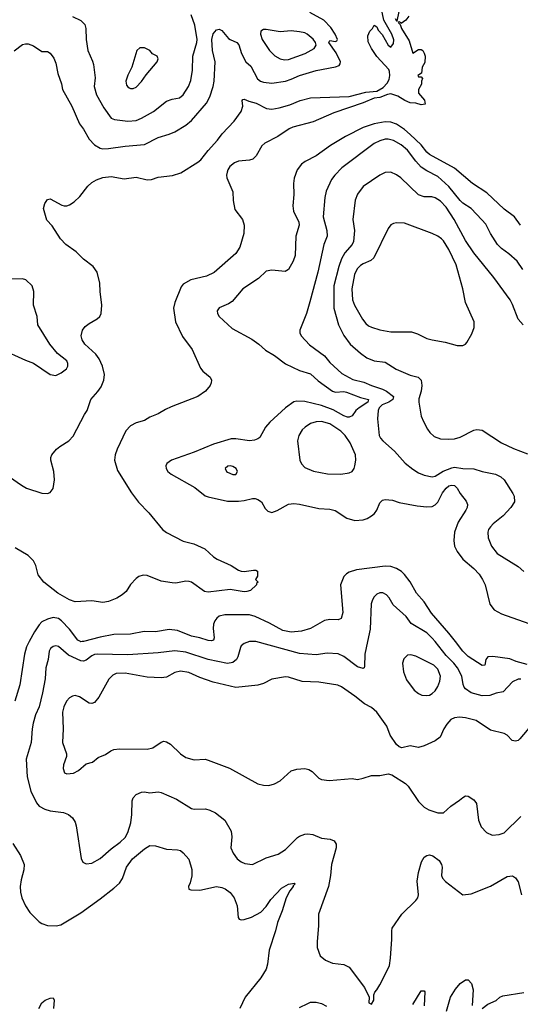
# Model space of a CAD drawing. Header units: inches. Extents: x 1173000 to 1307049, y 522583 to 678455.
# Tile 502 of 617: x 1241349 to 1244965, y 637379 to 644494. Entities that reach past the tile are written whole.
import ezdxf

# ---------------------------------------------------------------- set-up
doc = ezdxf.new("R2010")
doc.units = ezdxf.units.IN
doc.header["$MEASUREMENT"] = 0
doc.layers.add('B2643', color=7, linetype='Continuous')
doc.layers.add('B2644', color=7, linetype='Continuous')

msp = doc.modelspace()

# ---------------------------------------------------------------- linework, layer by layer
at = {"layer": 'B2643', "color": 5}
for points, elevation in [([(1241418.5, 640000), (1241398.2, 639961.8), (1241383.3, 639910), (1241351.1, 639688.9), (1241314.2, 639570)], 920), ([(1243008.6, 640000), (1242970, 639987.3), (1242950, 639969.5), (1242943.5, 639956.5), (1242925.4, 639890), (1242915.8, 639870), (1242888.2, 639850), (1242850, 639842.4), (1242710, 639869.9), (1242550, 639924.1), (1242470, 639934.5), (1242350, 639918.5), (1242130, 639905.6), (1241909.6, 639910.5), (1241890, 639907.7), (1241870, 639897.5), (1241830, 639866.3), (1241810, 639859.4), (1241790, 639860.2), (1241702.1, 639902.1), (1241630, 639964.2), (1241610, 639969.6), (1241590, 639965.1), (1241570.6, 639950), (1241563.1, 639930), (1241554.6, 639870), (1241538.6, 639810), (1241532.8, 639730), (1241515, 639630), (1241490.2, 639530), (1241463.2, 639470), (1241446, 639410), (1241438.6, 639370), (1241432.4, 639270), (1241394.9, 639150), (1241403.4, 639023.4), (1241430, 638920.7), (1241470, 638835.5), (1241490.2, 638810.2), (1241530, 638788.9), (1241570, 638778.3), (1241664.8, 638764.8), (1241702.8, 638750), (1241730, 638727.3), (1241750, 638696), (1241757.1, 638670), (1241792.3, 638432.3), (1241806.4, 638406.4), (1241830, 638394), (1241870, 638400.4), (1241930, 638432), (1242010, 638503.1), (1242075.1, 638550), (1242110, 638584.9), (1242130, 638622), (1242150.9, 638690), (1242158.5, 638750), (1242161.3, 638850), (1242168.5, 638871.5), (1242190, 638894.4), (1242230, 638912), (1242250, 638915.3), (1242290, 638907.2), (1242350, 638914), (1242370, 638908.7), (1242481.6, 638861.6), (1242590, 638793.7), (1242610, 638788.9), (1242691.8, 638791.8), (1242723.4, 638783.4), (1242763.8, 638763.8), (1242830, 638711), (1242878, 638630), (1242881.6, 638590), (1242875.5, 638510), (1242890.4, 638470.4), (1242920.7, 638430), (1242950, 638408), (1242976.1, 638396.1), (1243030, 638390.4), (1243130, 638437), (1243215.6, 638464.4), (1243270, 638497.1), (1243354.9, 638585.1), (1243370, 638594.9), (1243410, 638609.1), (1243430, 638612.4), (1243467.6, 638607.6), (1243530, 638580.8), (1243592.7, 638572.8), (1243620.6, 638560.6), (1243635.9, 638535.9), (1243636.5, 638510), (1243601.8, 638390), (1243595, 638310), (1243579.1, 638230), (1243507.6, 638030), (1243507.7, 637950), (1243497.1, 637830), (1243498, 637790), (1243519.1, 637730), (1243557.3, 637697.3), (1243610, 637677.1), (1243690, 637667), (1243730, 637648.4), (1243839.9, 637499.9), (1243874, 637430), (1243872, 637390), (1243890, 637381), (1243908, 637410), (1243907.3, 637447.3), (1243913.6, 637466.4), (1243930, 637484.7), (1243950, 637521), (1244002, 637618), (1244019.5, 637660.5), (1244027.4, 637712.6), (1244037.2, 637850), (1244036.4, 637910), (1244041, 637930), (1244109.7, 638030), (1244211.2, 638130), (1244225.4, 638150), (1244231, 638170), (1244221.6, 638270), (1244230, 638331), (1244252.8, 638410), (1244270, 638441.6), (1244290, 638455.3), (1244310, 638458.7), (1244332.9, 638452.9), (1244378.8, 638418.8), (1244397.3, 638390), (1244400.5, 638370), (1244395.8, 638310), (1244404.4, 638290), (1244426, 638266), (1244550, 638170.8), (1244610, 638177.3), (1244750, 638232.8), (1244870, 638303.1), (1244910, 638307.7), (1244930, 638294), (1244950, 638264.7), (1244974.4, 638170)], 940), ([(1241799.9, 640000), (1241790, 639999.4), (1241789, 640000)], 920), ([(1243860.9, 640000), (1243841.6, 639910), (1243839.9, 639820.1), (1243837.3, 639810), (1243830, 639806), (1243790, 639816.8), (1243690, 639892.1), (1243650, 639912), (1243570, 639917.2), (1243490, 639904.5), (1243370, 639914.5), (1243054.2, 640000)], 940), ([(1244970, 639728.4), (1244950, 639729.7), (1244910, 639709.6), (1244842.6, 639637.4), (1244790, 639626.6), (1244744.7, 639610), (1244688.9, 639608.9), (1244610, 639629.7), (1244570, 639658.9), (1244560.4, 639670), (1244553.1, 639690), (1244542, 639750), (1244511.4, 639810), (1244484.9, 639844.9), (1244430, 639900.3), (1244350.7, 640000)], 940), ([(1245014, 639834), (1244936.4, 639856.4), (1244890, 639874.9), (1244766.6, 639893.4), (1244730, 639889.7), (1244715.6, 639870), (1244710, 639829.5), (1244690, 639828.7), (1244590, 639891.9), (1244550, 639930.6), (1244496.7, 640000)], 920), ([(1245053.2, 639406.8), (1244962.9, 639297.1), (1244950, 639286), (1244930, 639280.5), (1244906.5, 639286.5), (1244870, 639325.1), (1244850, 639336.2), (1244750, 639360.5), (1244647, 639430), (1244570, 639450.6), (1244526.4, 639453.6), (1244490, 639449.7), (1244463.8, 639436.2), (1244435.2, 639404.8), (1244412.4, 639370), (1244386.4, 639310), (1244350, 639283.5), (1244270, 639247.6), (1244230, 639234.5), (1244170, 639247.3), (1244110, 639233.3), (1244090, 639239.6), (1244070, 639256), (1244025.3, 639325.3), (1244002.3, 639390), (1243929.7, 639490), (1243890, 639524.4), (1243840.5, 639550), (1243770, 639607.1), (1243673.6, 639673.6), (1243646.4, 639686.4), (1243510, 639707.7), (1243390, 639712.1), (1243290, 639744.4), (1243270, 639746.6), (1243170, 639728.3), (1243110, 639697.7), (1243070, 639685.7), (1242910, 639667.7), (1242747.1, 639707.1), (1242650, 639741), (1242570, 639776.8), (1242510, 639787), (1242470, 639777.2), (1242410, 639743.7), (1242370, 639738.2), (1242270, 639744.1), (1242110, 639772.5), (1242046.8, 639770), (1242022.2, 639757.8), (1241992.3, 639727.7), (1241920.5, 639599.5), (1241890, 639560.9), (1241870, 639552.3), (1241850, 639555.1), (1241781.7, 639601.7), (1241750, 639609.7), (1241730, 639606.3), (1241710, 639595.1), (1241686.3, 639570), (1241668, 639530), (1241659.6, 639490), (1241663.1, 639370), (1241659.5, 639270), (1241688.1, 639188.1), (1241688.2, 639170), (1241666, 639110), (1241663.4, 639083.4), (1241673.2, 639053.2), (1241690, 639043.8), (1241739, 639050), (1241773.2, 639070), (1241830, 639117.3), (1241874, 639130), (1241917.2, 639162.8), (1241970, 639183.8), (1242008.6, 639211.4), (1242030, 639220.3), (1242070, 639225.3), (1242270, 639222), (1242310, 639231.7), (1242370, 639273.7), (1242390, 639280.4), (1242410, 639275.8), (1242439, 639259), (1242510, 639190.4), (1242550, 639162.6), (1242610, 639145.3), (1242689.7, 639150.3), (1242710, 639144.2), (1242865.9, 639085.9), (1243070, 638973), (1243110, 638963.1), (1243150, 638960.3), (1243190, 638972.4), (1243230, 638994.9), (1243310, 639065.7), (1243350, 639078.3), (1243410, 639084.2), (1243436.9, 639076.9), (1243462, 639062), (1243510, 639013), (1243530, 639004.4), (1243584.1, 638995.9), (1243750, 639010.4), (1243790, 639004.4), (1243830, 639012.7), (1243890, 639033.4), (1243950, 639031.8), (1244010, 639043.8), (1244037.1, 639037.1), (1244135.6, 638975.6), (1244154.7, 638954.7), (1244230, 638844.9), (1244270, 638803), (1244305.7, 638785.7), (1244370, 638764), (1244410, 638762.8), (1244462.7, 638810), (1244526.5, 638853.5), (1244550, 638874.8), (1244570, 638886.8), (1244590, 638884), (1244630, 638857.3), (1244648, 638830), (1244663.1, 638710), (1244682.7, 638662.8), (1244721.4, 638621.4), (1244762.8, 638602.8), (1244813.8, 638606.2), (1244850, 638619.3), (1244970, 638735.5)], 960), ([(1241300.4, 638540.4), (1241355.8, 638455.8), (1241380.4, 638390), (1241380.3, 638350), (1241361, 638279), (1241353.6, 638230), (1241355.8, 638190), (1241364.2, 638150), (1241392.2, 638090), (1241423.3, 638043.3), (1241490, 637976.5), (1241510, 637962.7), (1241550, 637948), (1241612.9, 637947.1), (1241645.8, 637954.2), (1241790, 638040.8), (1241930, 638140.7), (1242030, 638217.6), (1242070, 638254.6), (1242091, 638289), (1242121.9, 638370), (1242164.7, 638430), (1242250, 638502.2), (1242290, 638526.3), (1242330, 638525.7), (1242410, 638499.3), (1242490, 638496.4), (1242510, 638490.4), (1242530, 638474.9), (1242570, 638427.3), (1242593.1, 638353.1), (1242593.4, 638306.6), (1242581.7, 638258.3), (1242568.4, 638230), (1242570.9, 638210.9), (1242585.8, 638205.8), (1242650, 638203.6), (1242770, 638230.2), (1242810, 638223.6), (1242833.5, 638213.5), (1242870, 638187.4), (1242899.6, 638150), (1242919, 638090), (1242926.6, 638006.6), (1242935.2, 637995.2), (1242950, 637990.4), (1242970, 637992), (1243022.7, 638010), (1243090, 638044.5), (1243130, 638085.8), (1243163.8, 638136.2), (1243241.4, 638218.6), (1243290, 638247.5), (1243334.6, 638254.6), (1243338.8, 638250), (1243323.9, 638236.1), (1243324.2, 638230), (1243300.8, 638199.2), (1243274.4, 638150), (1243246.2, 638053.8), (1243212.4, 637970), (1243197.3, 637910), (1243150.4, 637770.4), (1243140.2, 637670), (1243130, 637632.7), (1243090, 637571.8), (1242977.6, 637430), (1242939.3, 637350)], 920), ([(1244433.3, 637330), (1244460.5, 637430), (1244496.9, 637490), (1244530, 637528.7), (1244570, 637555.3), (1244590, 637555.8), (1244613.1, 637530), (1244624.9, 637484.9), (1244618.9, 637370)], 920), ([(1244190, 637378.4), (1244250, 637476), (1244270, 637478), (1244274.8, 637470), (1244271.9, 637368.1)], 920), ([(1244690, 637350.3), (1244730, 637379.6), (1244790, 637406.7), (1244816.9, 637430), (1244838.2, 637441.8), (1244990, 637465.4)], 920), ([(1241488.1, 637350), (1241509.8, 637390), (1241532.7, 637410), (1241570, 637424.4), (1241590, 637426.8), (1241599.3, 637410), (1241594.6, 637350)], 880), ([(1243370, 637356.9), (1243430, 637386.5), (1243450, 637394.3), (1243490, 637394.6), (1243530, 637384.2), (1243565.1, 637365.1)], 920)]:
    msp.add_lwpolyline(points, dxfattribs=dict(at, elevation=elevation))
at = {"layer": 'B2643', "color": 5, "elevation": 960}
msp.add_lwpolyline([(1244174.9, 639905.1), (1244150, 639902), (1244123.8, 639876.2), (1244115.1, 639844.9), (1244122.6, 639782.6), (1244144, 639724), (1244198.7, 639650), (1244230, 639624.2), (1244254, 639614), (1244290, 639610.3), (1244310, 639614), (1244330, 639624.9), (1244350, 639644.4), (1244370, 639674.9), (1244385.4, 639714.6), (1244389.8, 639750), (1244370, 639802), (1244339.7, 639830), (1244210, 639895.4)], close=True, dxfattribs=at)
at = {"layer": 'B2644', "color": 5}
for points, elevation in [([(1241276.5, 641190), (1241361.7, 641130), (1241398.4, 641110), (1241510, 641072.8), (1241550, 641070.3), (1241570, 641078.4), (1241590, 641105.5), (1241600.3, 641170), (1241596.8, 641230), (1241575.2, 641310), (1241574.9, 641330), (1241581.8, 641350), (1241615.8, 641390), (1241640.2, 641410), (1241705.2, 641450), (1241735.2, 641484.8), (1241817.8, 641642.2), (1241837.4, 641670), (1241862.1, 641750), (1241913.8, 641806.2), (1241937.8, 641842.2), (1241957.5, 641890), (1241961.8, 641930), (1241948.1, 641990), (1241924.4, 642044.4), (1241898.1, 642078.1), (1241819, 642150), (1241800, 642180), (1241792.8, 642210), (1241803.4, 642250), (1241823.1, 642277), (1241850, 642299.8), (1241910, 642333.4), (1241927.6, 642350), (1241937.8, 642370), (1241942.5, 642430), (1241930.5, 642530), (1241928.6, 642590), (1241910, 642669.6), (1241879.8, 642710), (1241810, 642764.1), (1241756.4, 642816.4), (1241683.1, 642870), (1241643.5, 642910), (1241584.2, 643004.2), (1241546.3, 643046.3), (1241521.1, 643130), (1241530, 643166.8), (1241550, 643194.8), (1241570, 643199.3), (1241652.7, 643152.7), (1241670, 643148), (1241690, 643149.1), (1241710, 643156), (1241742.1, 643177.9), (1241784, 643216), (1241841.6, 643290), (1241870, 643317.6), (1241904.1, 643335.9), (1241950, 643352.5), (1242010, 643361.5), (1242102.8, 643342.8), (1242190, 643354.8), (1242270, 643335.6), (1242300.6, 643339.4), (1242350, 643356), (1242452.9, 643367.1), (1242513.8, 643386.2), (1242636, 643464), (1242657.7, 643482.3), (1242710, 643549.2), (1242777.2, 643622.8), (1242811.4, 643670), (1242899.5, 643760.5), (1242949.3, 643830), (1242960.3, 643870), (1242957, 643910), (1242962.3, 643917.7), (1242970, 643919.5), (1243004.3, 643904.3), (1243058.4, 643890), (1243132.9, 643852.9), (1243170, 643846.9), (1243223.5, 643856.5), (1243301.7, 643878.3), (1243374.5, 643910), (1243448.9, 643928.9), (1243730, 643938), (1243850, 643970.7), (1243930, 643977.1), (1243975.1, 644004.9), (1244004.3, 644035.7), (1244018.9, 644061.1), (1244023.8, 644090), (1244020.1, 644120.1), (1244014.9, 644134.9), (1243930, 644228.3), (1243890, 644284.5), (1243867.2, 644332.8), (1243863.1, 644376.9), (1243878, 644410), (1243898, 644430), (1243910, 644454), (1243930, 644442), (1243938.8, 644418.8), (1243966.8, 644386.8), (1244011.3, 644310), (1244030, 644296), (1244050, 644322), (1244051.3, 644348.7), (1244036.9, 644390), (1243980.5, 644490), (1243963.9, 644570)], 880), ([(1244061.4, 644501.4), (1244070, 644484.7), (1244076.4, 644483.6), (1244090, 644554)], 880), ([(1241310, 644267.7), (1241370, 644315.5), (1241390, 644320.5), (1241410, 644319.1), (1241450, 644304.9), (1241510, 644262.8), (1241550, 644264), (1241570, 644251), (1241595.1, 644215.1), (1241610, 644178.8), (1241624.2, 644104.2), (1241651.7, 644030), (1241658.7, 643990), (1241724.9, 643870), (1241780.9, 643740.9), (1241810, 643703.8), (1241850, 643630.4), (1241890.2, 643590.2), (1241930, 643565.8), (1241950, 643561.1), (1241990, 643562), (1242110, 643580.6), (1242250, 643593), (1242350, 643643.6), (1242430, 643665.8), (1242470, 643682.4), (1242550, 643731.5), (1242590, 643765.5), (1242699.8, 643890), (1242723.1, 643936.9), (1242746.8, 644010), (1242753.5, 644050), (1242760.1, 644190), (1242742.8, 644270), (1242737.4, 644350), (1242747.6, 644392.4), (1242770, 644419.8), (1242790, 644425.1), (1242810, 644416.8), (1242858.4, 644358.4), (1242870, 644349.5), (1242918.4, 644330), (1242931.4, 644311.4), (1242952.3, 644250), (1242982.7, 644190), (1243017.8, 644157.8), (1243066.7, 644066.7), (1243088.2, 644050), (1243110, 644043.1), (1243170, 644035.5), (1243270, 644050.8), (1243310, 644063.8), (1243370, 644091.7), (1243490, 644127.7), (1243630, 644154), (1243656, 644164), (1243665.2, 644174.8), (1243665.7, 644190), (1243634.9, 644254.9), (1243583.2, 644330), (1243590, 644343.1), (1243630, 644336.5), (1243639.8, 644340.2), (1243645.4, 644350), (1243627.8, 644390), (1243597.9, 644437.9), (1243547.1, 644490), (1243446.1, 644546.1)], 920), ([(1244159.6, 644520.4), (1244138, 644490), (1244106, 644466), (1244106, 644470), (1244090, 644478), (1244083.6, 644476.4), (1244084.7, 644470), (1244098.8, 644458.8), (1244107, 644430), (1244161.6, 644341.6), (1244190, 644251.3), (1244230, 644278), (1244250, 644278), (1244262, 644270), (1244271.1, 644251.1), (1244278, 644230), (1244275.3, 644184.7), (1244256, 644150), (1244251.6, 644108.4), (1244226, 644090), (1244230, 644082), (1244250, 644082), (1244258, 644070), (1244250.7, 644050), (1244252.1, 644027.9), (1244230.8, 643990), (1244230, 643962), (1244273.4, 643913.4), (1244277.3, 643882.7), (1244250, 643879.5), (1244211.6, 643891.6), (1244170, 643892.7), (1244131, 643910), (1244081.9, 643941.9), (1244030, 643957.3), (1244005.7, 643954.3), (1243950, 643932.3), (1243910, 643925.7), (1243830, 643892), (1243618.2, 643821.8), (1243470, 643756), (1243322.5, 643717.5), (1243295, 643705), (1243213.4, 643650), (1243119.4, 643600.6), (1243098.5, 643581.5), (1243056.8, 643510), (1243033, 643487), (1243010, 643478.3), (1242928.9, 643471.1), (1242901, 643459), (1242867.9, 643432.1), (1242852.1, 643410), (1242846.8, 643393.2), (1242843.5, 643370), (1242846.4, 643350), (1242888.9, 643250), (1242891.7, 643188.3), (1242903.4, 643123.4), (1242958.2, 643050), (1242971.1, 643010), (1242968.1, 642948.1), (1242939.6, 642850), (1242910, 642805.2), (1242753.7, 642666.3), (1242699.4, 642640.6), (1242586.1, 642613.9), (1242530, 642582.6), (1242515.6, 642564.4), (1242468.9, 642451.1), (1242460.5, 642410), (1242474, 642310), (1242524.4, 642204.4), (1242594.4, 642110), (1242655.4, 641975.4), (1242673.3, 641953.3), (1242724.9, 641910), (1242734.4, 641890), (1242733.4, 641870), (1242724.9, 641850), (1242692.4, 641810), (1242634.9, 641770), (1242442.7, 641697.3), (1242402, 641678), (1242350, 641644.8), (1242290, 641620.7), (1242250, 641597.2), (1242190, 641580.9), (1242150, 641559.7), (1242116.7, 641523.3), (1242052.7, 641390), (1242039, 641350), (1242035.2, 641310), (1242056.9, 641236.9), (1242156.2, 641076.2), (1242207.9, 641007.9), (1242282.2, 640930), (1242382, 640810), (1242410, 640788.2), (1242530, 640726.9), (1242606.1, 640706.1), (1242687.7, 640670), (1242750, 640611.7), (1242774.7, 640594.7), (1242877.1, 640550), (1242930, 640516.9), (1242950, 640508.8), (1242970, 640507.2), (1243037, 640517), (1243055.8, 640515.8), (1243066, 640510), (1243066.8, 640473.2), (1243052, 640450), (1243071.3, 640430), (1243060.9, 640419.1), (1243059.3, 640410), (1243016.4, 640370), (1242990, 640361.8), (1242970, 640359.4), (1242870, 640376.3), (1242710, 640356.8), (1242683.3, 640363.3), (1242590, 640428.9), (1242574.4, 640434.4), (1242550, 640436.1), (1242476.8, 640423.2), (1242450, 640424.3), (1242370, 640437.3), (1242270, 640477.1), (1242240.7, 640479.3), (1242210.3, 640470), (1242190, 640455.3), (1242150, 640411.8), (1242117.3, 640362.7), (1242090, 640337.7), (1242050, 640314.4), (1241990.9, 640290.9), (1241950, 640282.7), (1241870, 640294.2), (1241750, 640288.3), (1241710, 640303.2), (1241625, 640350), (1241522.8, 640430), (1241483, 640483), (1241466.2, 640550), (1241450, 640584.7), (1241410, 640622.3), (1241316.9, 640676.9)], 880), ([(1241730, 644516), (1241790, 644488.8), (1241819.7, 644459.7), (1241827.6, 644430), (1241830.3, 644350), (1241840.9, 644270), (1241875.3, 644195.3), (1241882.3, 644170), (1241894.2, 644074.2), (1241887.1, 644010), (1241903.6, 643950), (1241957.4, 643857.4), (1242010, 643783), (1242033.1, 643773.1), (1242130, 643760.7), (1242190, 643766.5), (1242230, 643781.3), (1242314.7, 643830), (1242410, 643904), (1242450, 643920.3), (1242502.7, 643930), (1242529.8, 643950.2), (1242567.7, 644010), (1242585.3, 644054.7), (1242598.2, 644130), (1242599.9, 644230), (1242629.8, 644330), (1242631.8, 644350), (1242614.4, 644454.4), (1242587.8, 644527.8)], 940), ([(1244968, 643010), (1244923, 643070), (1244850, 643124.7), (1244723, 643243), (1244620.4, 643310), (1244490, 643421.4), (1244310, 643519.6), (1244290, 643536.8), (1244250.2, 643590.2), (1244170, 643665.2), (1244130, 643700.4), (1244070, 643739), (1244030, 643753.9), (1243990, 643756.6), (1243910, 643741.2), (1243830, 643715.5), (1243701.7, 643650), (1243594.8, 643585.2), (1243490, 643510.9), (1243410.4, 643470), (1243384.2, 643450), (1243352.9, 643410), (1243332.3, 643347.7), (1243328.1, 643310), (1243330.2, 643230), (1243321.5, 643150), (1243326.7, 643110), (1243365.2, 643030), (1243368.2, 643010), (1243345, 642930), (1243340.2, 642790), (1243325.8, 642750), (1243290, 642689.6), (1243266.4, 642673.6), (1243170, 642683.5), (1243130, 642675.6), (1243075.4, 642624.6), (1242961.7, 642550), (1242883.1, 642456.9), (1242858.6, 642441.4), (1242789.3, 642410.7), (1242775.3, 642390), (1242777, 642370), (1242790.3, 642350), (1242883, 642263), (1243025.7, 642185.7), (1243075.8, 642150), (1243125.4, 642105.5), (1243190, 642067.7), (1243270, 642006.4), (1243370, 641959.2), (1243450, 641934.4), (1243504.8, 641884.8), (1243610, 641809), (1243630, 641801.9), (1243690, 641806.4), (1243710, 641802.6), (1243810, 641765.1), (1243870.1, 641750.1), (1243864.1, 641730), (1243801.6, 641690), (1243778.6, 641670), (1243750, 641632.2), (1243730, 641622.7), (1243717.3, 641622.7), (1243690, 641632.5), (1243614.1, 641674.1), (1243530, 641705.9), (1243410, 641735.8), (1243350, 641737.3), (1243330, 641732.8), (1243268.7, 641690), (1243155.1, 641584.9), (1243125.3, 641550), (1243084.4, 641475.6), (1243070, 641464.7), (1243044.9, 641455.1), (1243010, 641450.8), (1242910, 641466.4), (1242875.8, 641464.2), (1242750, 641426.2), (1242610, 641368.8), (1242445.5, 641310), (1242413, 641287), (1242404.7, 641270), (1242406.9, 641250), (1242418.3, 641230), (1242442.6, 641210), (1242613.6, 641113.7), (1242690, 641053.5), (1242710, 641045.1), (1242850, 641014.8), (1242930, 641014.7), (1242970, 641018.6), (1243030, 641034.3), (1243050, 641033.4), (1243070, 641026.7), (1243094.9, 641010), (1243123.1, 640963.1), (1243142, 640942), (1243170, 640934), (1243210, 640947.2), (1243290, 640992.9), (1243330, 640997.3), (1243370, 640994), (1243510, 640962.8), (1243590, 640957.7), (1243628.1, 640948.1), (1243711.6, 640891.6), (1243770, 640876), (1243830, 640879.7), (1243859.5, 640890), (1243891.5, 640908.5), (1243913.2, 640926.8), (1243929.7, 640950), (1243950, 641002), (1243970, 641022), (1243990, 641027.7), (1244042.5, 641022.5), (1244090, 641004.9), (1244221.3, 640981.3), (1244290, 640974.7), (1244330, 640977.3), (1244350, 640988), (1244370, 641008.3), (1244404.6, 641075.4), (1244430, 641109.5), (1244450, 641125.1), (1244468.4, 641131.6), (1244490, 641128.1), (1244509.4, 641110), (1244530, 641070.3), (1244575.4, 641015.4), (1244584.4, 640990), (1244582, 640970), (1244572.9, 640950), (1244516.9, 640863.1), (1244491, 640790), (1244484.4, 640730), (1244489.5, 640690), (1244510, 640650.3), (1244550, 640594.9), (1244628.9, 640528.9), (1244667.2, 640487.2), (1244691.7, 640450), (1244712.4, 640410), (1244746.3, 640270), (1244776, 640230), (1244830, 640200.2), (1245028.2, 640130)], 920), ([(1244984, 642690), (1244942.4, 642750), (1244882.6, 642802.6), (1244830, 642840.3), (1244801.8, 642870), (1244750.8, 642950), (1244715.5, 643015.5), (1244688.6, 643048.6), (1244610, 643129.7), (1244550, 643168.7), (1244530, 643187.9), (1244450, 643288.2), (1244370, 643361), (1244290, 643400.6), (1244250, 643429), (1244210, 643470.8), (1244150, 643551.6), (1244105.3, 643590), (1244050, 643620.2), (1244010.5, 643630.5), (1243990, 643629.8), (1243950, 643618.6), (1243910, 643598.4), (1243677.2, 643422.8), (1243626.3, 643370), (1243602, 643338), (1243564, 643256), (1243552.4, 643210), (1243541.3, 643070), (1243568.4, 642970), (1243570.2, 642930), (1243546, 642870), (1243502.9, 642670), (1243445.8, 642454.2), (1243421.1, 642370), (1243373, 642250), (1243373, 642230), (1243383, 642210), (1243443.6, 642143.6), (1243550, 642064), (1243590, 642016.9), (1243677.4, 641937.4), (1243755, 641895), (1243835.7, 641875.7), (1243890.1, 641850.1), (1243970, 641824.7), (1243998.6, 641810), (1244049.1, 641770), (1244043.6, 641750), (1244016.5, 641730), (1243967.4, 641710), (1243946, 641690), (1243938.6, 641670), (1243934.9, 641610), (1243947, 641490), (1243955.8, 641470), (1243972.2, 641450), (1244057, 641377), (1244134.6, 641290), (1244190, 641245.8), (1244230, 641220.7), (1244270, 641202.9), (1244330, 641191.3), (1244350, 641196.5), (1244408.9, 641231.1), (1244470, 641256.6), (1244490, 641260.1), (1244550, 641250.9), (1244630, 641249.2), (1244690.2, 641230.2), (1244786, 641210), (1244823.7, 641190), (1244848.6, 641168.6), (1244911.8, 641070), (1244921.1, 641050), (1244922.6, 641010), (1244898, 640970), (1244842.6, 640910), (1244768.5, 640850), (1244750, 640829.6), (1244736.5, 640810), (1244731.6, 640790), (1244734, 640750), (1244758, 640690), (1244797.6, 640637.6), (1244950, 640541.7), (1244990, 640506.4)], 940), ([(1244986.6, 642290), (1244950, 642329.5), (1244910, 642435.1), (1244892.1, 642470), (1244773.5, 642630), (1244630, 642809.7), (1244570, 642898.7), (1244488.4, 643050), (1244430, 643138.2), (1244390, 643182.7), (1244350, 643207.7), (1244327.1, 643212.9), (1244270, 643213.3), (1244230, 643227.2), (1244101.3, 643350), (1244070, 643372.6), (1244030, 643391.1), (1243990.3, 643389.7), (1243950, 643369.6), (1243830, 643288), (1243790, 643234), (1243773.2, 643190), (1243756.2, 643050), (1243768.2, 642970), (1243761.1, 642890), (1243751.3, 642868.7), (1243697.7, 642810), (1243673.5, 642766.5), (1243654, 642710), (1243619.2, 642570), (1243617.6, 642410), (1243651.1, 642290), (1243690, 642212.4), (1243737.4, 642150), (1243810, 642083.6), (1243856.4, 642050), (1243908.7, 642028.7), (1243990, 642018.6), (1244067.9, 641967.9), (1244170, 641926.5), (1244226.8, 641910), (1244239.9, 641899.9), (1244248.8, 641888.8), (1244253.4, 641850), (1244249.1, 641810.9), (1244233.2, 641753.2), (1244232.7, 641730), (1244250.4, 641630), (1244265.5, 641590), (1244296.2, 641536.2), (1244311.8, 641511.8), (1244342.6, 641482.6), (1244390, 641466.4), (1244450, 641462), (1244490, 641465.7), (1244530, 641477), (1244630, 641527.2), (1244651.8, 641531.8), (1244689, 641529), (1244830, 641437.1), (1244916.2, 641396.2), (1245016.7, 641356.7)], 960), ([(1241210, 642116.5), (1241390, 642033.1), (1241450, 642012.2), (1241570, 641930.3), (1241610, 641922.8), (1241650, 641941.5), (1241686.6, 641970), (1241695.8, 641990), (1241697.1, 642010), (1241689.8, 642030), (1241623, 642083), (1241568, 642150), (1241480.9, 642290), (1241474.5, 642350), (1241449.8, 642430), (1241452.4, 642530), (1241438.7, 642570), (1241393.5, 642613.5), (1241370, 642622.4), (1241290, 642619.7)], 920), ([(1244496.7, 640000), (1244450, 640060.7), (1244325.2, 640205.2), (1244270, 640286.6), (1244215.2, 640350), (1244170, 640432.1), (1244130, 640486), (1244106.8, 640506.8), (1244070, 640529.1), (1244030, 640542.4), (1243990, 640545.4), (1243782.1, 640517.9), (1243730, 640502.7), (1243710.4, 640490), (1243690, 640469.6), (1243666.2, 640410), (1243683.9, 640210), (1243672, 640168), (1243650, 640158), (1243590, 640160.8), (1243550, 640151.8), (1243450, 640094.2), (1243384.5, 640075.5), (1243310, 640069.3), (1243250, 640081.3), (1243154.2, 640134.2), (1243050, 640181.7), (1243010, 640194.3), (1242830, 640193.7), (1242790, 640183.5), (1242772.9, 640170), (1242759.2, 640150), (1242750, 640125.2), (1242746.2, 640093.8), (1242753.3, 640026.7), (1242749.2, 640010.8), (1242734.8, 640005.2), (1242710, 640007.5), (1242650, 640028.3), (1242590, 640039.9), (1242490, 640079.4), (1242430, 640086.6), (1242330, 640071.7), (1242247.8, 640072.2), (1242150, 640055), (1242030, 640050.6), (1241930, 640033.1), (1241810, 640000.6), (1241799.9, 640000)], 920), ([(1244350.7, 640000), (1244330, 640026), (1244290, 640062.8), (1244178.3, 640130), (1244140.9, 640180.9), (1244046.6, 640266.6), (1244017.3, 640317.3), (1243998.7, 640338.7), (1243972.3, 640352.3), (1243950, 640352.6), (1243930, 640343.6), (1243910, 640324.5), (1243896.9, 640303.1), (1243887.4, 640272.6), (1243880.2, 640090), (1243860.9, 640000)], 940), ([(1241789, 640000), (1241770, 640011.6), (1241710, 640089.1), (1241651.3, 640150), (1241630, 640166.4), (1241590, 640173.9), (1241550, 640163.4), (1241510, 640142.2), (1241490, 640122.5), (1241455.6, 640070), (1241418.5, 640000)], 920), ([(1243054.2, 640000), (1243050, 640001.1), (1243010, 640000.5), (1243008.6, 640000)], 940)]:
    msp.add_lwpolyline(points, dxfattribs=dict(at, elevation=elevation))
for points, elevation in [([(1243130, 644422.4), (1243110, 644422), (1243090.8, 644410), (1243088.4, 644390), (1243101.1, 644350), (1243154, 644270), (1243192.7, 644232.7), (1243230, 644210.3), (1243262.8, 644202.8), (1243290, 644205.2), (1243410.9, 644249.1), (1243475.4, 644284.6), (1243489.8, 644310), (1243485.3, 644330), (1243470, 644353), (1243426.6, 644390), (1243410, 644398.3), (1243370, 644406.5), (1243310, 644412.5), (1243230, 644405.7)], 940), ([(1242250, 644291.6), (1242218, 644290), (1242195.5, 644270), (1242160.3, 644150), (1242130, 644092.3), (1242116, 644050), (1242121.3, 644021.3), (1242130, 644008.2), (1242141.2, 644001.2), (1242150, 643996.4), (1242170, 643997.6), (1242190, 644007.4), (1242230, 644046), (1242263.5, 644096.5), (1242341.2, 644190), (1242349.2, 644210), (1242342, 644230), (1242307.6, 644247.6), (1242289, 644270)], 960), ([(1244070, 643025.1), (1244050, 643022), (1244030, 643012), (1244010, 642985.2), (1243906.8, 642773.2), (1243886.6, 642753.4), (1243830, 642730.8), (1243810, 642718), (1243787.3, 642692.7), (1243767.8, 642652.2), (1243749.4, 642550), (1243752.3, 642470), (1243768, 642430), (1243826, 642330), (1243850, 642298.3), (1243870, 642282), (1243890, 642271.3), (1243950, 642252.6), (1244030, 642239), (1244178.4, 642238.4), (1244223.6, 642223.6), (1244290, 642190.4), (1244330, 642179.5), (1244422.6, 642162.6), (1244510, 642139.3), (1244550, 642139.1), (1244569.6, 642150.4), (1244578.3, 642161.7), (1244615.2, 642224.8), (1244631.6, 642270), (1244631.5, 642310), (1244570.8, 642450.8), (1244549.8, 642550), (1244501.9, 642721.9), (1244450, 642834), (1244410, 642896.3), (1244396.3, 642910), (1244370, 642929.7), (1244330, 642948), (1244130, 643023)], 980), ([(1243530, 641590.7), (1243490, 641587.2), (1243450, 641576.2), (1243410.3, 641550), (1243390.2, 641530), (1243366, 641490), (1243355.8, 641450), (1243372.3, 641312.3), (1243384.4, 641284.4), (1243410, 641258), (1243471.4, 641231.4), (1243572.5, 641212.5), (1243670, 641210.3), (1243730, 641218.7), (1243750, 641228.5), (1243764.7, 641250), (1243770.8, 641269.2), (1243777.2, 641310), (1243775.3, 641350), (1243735.9, 641435.9), (1243699.8, 641490), (1243670, 641520.7), (1243590, 641573.8)], 940), ([(1242870, 641270.9), (1242852.5, 641267.5), (1242833.4, 641250), (1242842, 641230), (1242850, 641224.4), (1242890, 641207), (1242910, 641208.4), (1242922, 641230), (1242914, 641250), (1242890, 641265.6)], 940)]:
    msp.add_lwpolyline(points, close=True, dxfattribs=dict(at, elevation=elevation))

doc.saveas('drawing.dxf')
